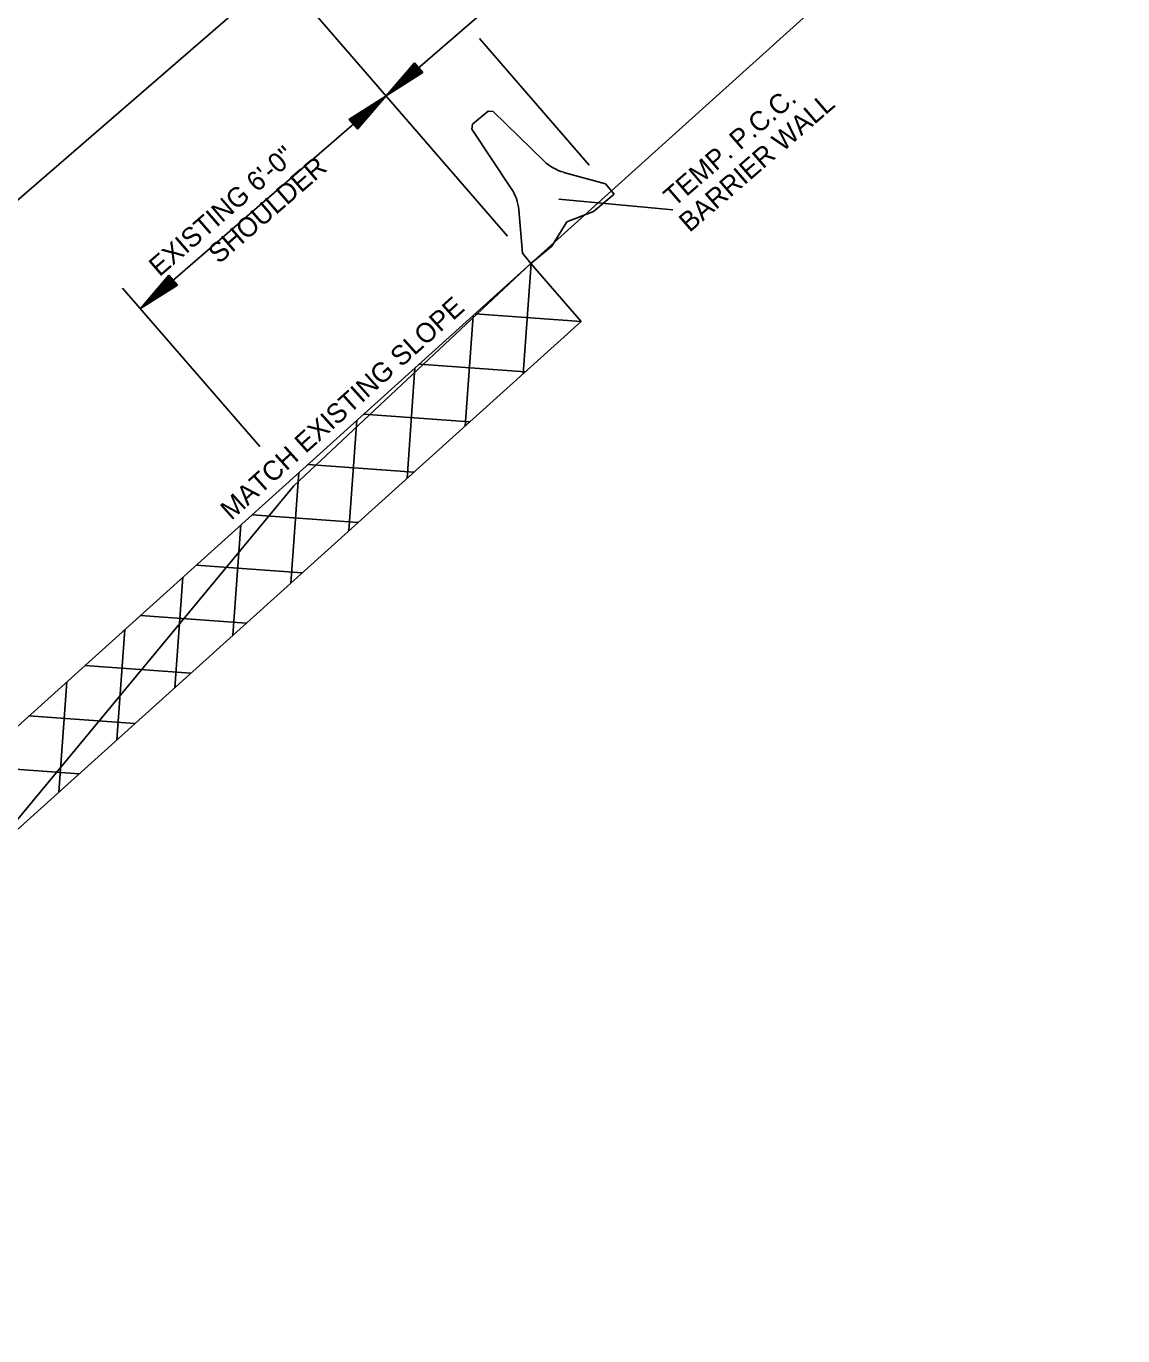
# Model space of a CAD drawing. Extents: x 192699 to 285914, y 194342 to 233219.
# Drawn here: x 262774.51 to 262794.77, y 213663.47 to 213687.66 of the extents above; entities that cross this region are included whole.
import ezdxf

# ---------------------------------------------------------------- set-up
doc = ezdxf.new("R2010")
doc.units = 0
doc.layers.add('TYPICAL SECTION FOR MOT', color=7, linetype='Continuous')

msp = doc.modelspace()

# ---------------------------------------------------------------- linework, layer by layer
at = {"layer": 'TYPICAL SECTION FOR MOT'}
for p, q in [((262781.158, 213686.374), (262792.498, 213696.192)), ((262797.209, 213695.334), (262783.836, 213683.281)), ((262783.399, 213683.785), (262778.867, 213689.02)), ((262755.001, 213667.698), (262779.194, 213688.642)), ((262784.911, 213685.094), (262782.884, 213687.435)), ((262781.684, 213686.988), (262781.158, 213686.374)), ((262781.841, 213686.807), (262781.158, 213686.374)), ((262781.697, 213686.973), (262781.259, 213686.462)), ((262781.828, 213686.822), (262781.259, 213686.462)), ((262781.71, 213686.958), (262781.363, 213686.552)), ((262781.815, 213686.838), (262781.363, 213686.552)), ((262781.724, 213686.943), (262781.463, 213686.639)), ((262781.802, 213686.853), (262781.463, 213686.639)), ((262781.737, 213686.927), (262781.566, 213686.728)), ((262781.788, 213686.868), (262781.566, 213686.728)), ((262781.75, 213686.912), (262781.667, 213686.815)), ((262781.775, 213686.884), (262781.667, 213686.815)), ((262781.841, 213686.807), (262781.684, 213686.988)), ((262776.621, 213682.447), (262781.158, 213686.374)), ((262780.474, 213685.941), (262781.158, 213686.374)), ((262780.631, 213685.76), (262781.158, 213686.374)), ((262780.487, 213685.926), (262781.057, 213686.287)), ((262780.501, 213685.911), (262780.953, 213686.197)), ((262780.514, 213685.896), (262780.852, 213686.109)), ((262780.592, 213685.805), (262780.852, 213686.109)), ((262780.605, 213685.79), (262780.953, 213686.197)), ((262780.618, 213685.775), (262781.057, 213686.287)), ((262782.756, 213685.851), (262783.044, 213686.091)), ((262783.044, 213686.091), (262783.137, 213686.087)), ((262783.137, 213686.087), (262784.078, 213685.17)), ((262780.474, 213685.941), (262780.631, 213685.76)), ((262780.527, 213685.88), (262780.749, 213686.021)), ((262780.541, 213685.865), (262780.648, 213685.933)), ((262780.565, 213685.836), (262780.648, 213685.933)), ((262780.579, 213685.821), (262780.749, 213686.021)), ((262782.742, 213685.759), (262782.756, 213685.851)), ((262782.742, 213685.759), (262783.472, 213684.666)), ((262784.44, 213684.963), (262785.214, 213684.752)), ((262785.214, 213684.752), (262785.374, 213684.559)), ((262786.456, 213684.272), (262784.348, 213684.47)), ((262784.989, 213684.24), (262785.374, 213684.559)), ((262783.609, 213684.272), (262783.676, 213683.473)), ((262784.498, 213684.048), (262784.989, 213684.24)), ((262784.22, 213683.601), (262784.498, 213684.048)), ((262783.676, 213683.473), (262783.836, 213683.281)), ((262784.22, 213683.601), (262783.836, 213683.281)), ((262783.836, 213683.281), (262760.061, 213661.852)), ((262783.836, 213683.281), (262779.456, 213679.172)), ((262783.691, 213681.244), (262783.837, 213683.279)), ((262783.834, 213683.279), (262783.837, 213683.279)), ((262783.836, 213683.281), (262784.763, 213682.21)), ((262777.148, 213683.061), (262776.621, 213682.447)), ((262777.161, 213683.046), (262776.722, 213682.534)), ((262777.174, 213683.031), (262776.826, 213682.625)), ((262777.187, 213683.016), (262776.927, 213682.712)), ((262777.201, 213683), (262777.03, 213682.8)), ((262777.252, 213682.941), (262777.03, 213682.8)), ((262777.214, 213682.985), (262777.131, 213682.888)), ((262777.239, 213682.956), (262777.131, 213682.888)), ((262777.305, 213682.88), (262777.148, 213683.061)), ((262778.826, 213679.9), (262776.294, 213682.825)), ((262777.305, 213682.88), (262776.621, 213682.447)), ((262777.292, 213682.895), (262776.722, 213682.534)), ((262777.278, 213682.91), (262776.826, 213682.625)), ((262777.265, 213682.926), (262776.927, 213682.712)), ((262784.763, 213682.21), (262760.988, 213660.781)), ((262782.619, 213680.277), (262782.765, 213682.316)), ((262782.804, 213682.351), (262784.763, 213682.21)), ((262784.763, 213682.21), (262784.763, 213682.21)), ((262781.546, 213679.311), (262781.693, 213681.35)), ((262781.774, 213681.422), (262783.733, 213681.281)), ((262780.474, 213678.345), (262780.621, 213680.384)), ((262780.744, 213680.494), (262782.703, 213680.353)), ((262779.713, 213679.566), (262781.673, 213679.425)), ((262779.402, 213677.378), (262779.549, 213679.417)), ((262779.456, 213679.172), (262763.929, 213660.44)), ((262778.683, 213678.637), (262780.642, 213678.496)), ((262778.33, 213676.412), (262778.477, 213678.451)), ((262777.653, 213677.709), (262779.612, 213677.568)), ((262777.258, 213675.445), (262777.405, 213677.485)), ((262776.623, 213676.78), (262778.582, 213676.639)), ((262776.186, 213674.479), (262776.332, 213676.518)), ((262775.593, 213675.852), (262777.552, 213675.711)), ((262775.114, 213673.513), (262775.26, 213675.552)), ((262774.563, 213674.923), (262776.522, 213674.782)), ((262773.533, 213673.995), (262775.492, 213673.854))]:
    msp.add_line(p, q, dxfattribs=at)
for centre, start, end in [((262784.66, 213685.767), 225.7465, 254.7295), ((262782.779, 213684.203), 4.7455, 33.7285)]:
    msp.add_arc(centre, 0.833, start, end, dxfattribs=at)

# ---------------------------------------------------------------- texts
for s, rotation, p in [('TEMP. P.C.C.', 40.8833, (262786.482, 213684.312)), ('BARRIER WALL', 40.8833, (262786.764, 213683.842)), ('EXISTING 6\'-0"', 40.8833, (262776.975, 213683.024)), ('SHOULDER', 40.8833, (262778.072, 213683.26)), ('MATCH EXISTING SLOPE', 42.0291, (262778.302, 213678.524))]:
    msp.add_text(s, height=0.36, rotation=rotation, dxfattribs=at).set_placement(p)

doc.saveas('drawing.dxf')
